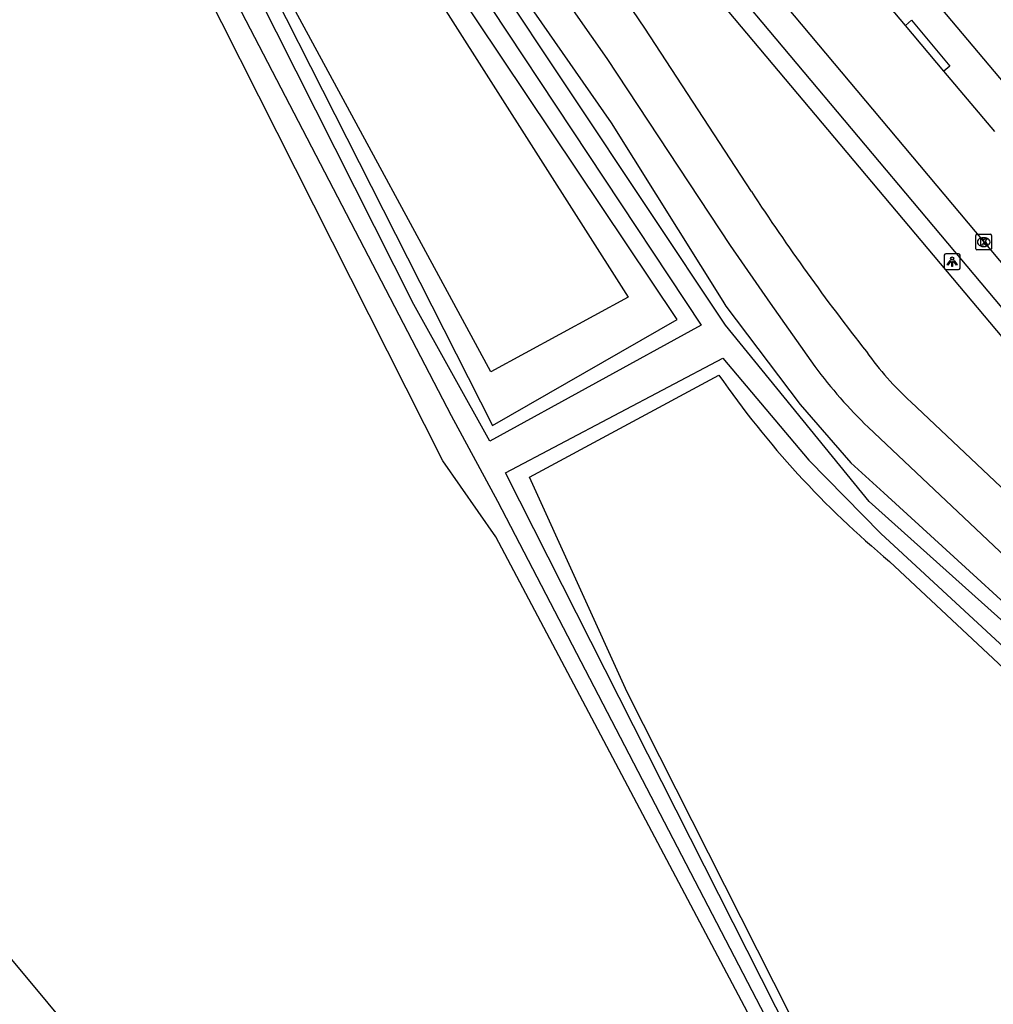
# Model space of a CAD drawing. Extents: x 157321 to 158827, y 386650 to 388532.
# Drawn here: x 157689.4 to 157751, y 387304.9 to 387367.2 of the extents above; entities that cross this region are included whole.
import ezdxf

# ---------------------------------------------------------------- set-up
doc = ezdxf.new("R2010")
doc.units = 0
for name, color, linetype in [('IMGEO_Fietspad_gesloten', 7, 'Continuous'), ('IMGEO_Groenvoorziening', 7, 'Continuous'), ('IMGEO_Kolk', 7, 'Continuous'), ('IMGEO_Lichtpunt', 7, 'Continuous'), ('IMGEO_Loofbos', 7, 'Continuous'), ('IMGEO_Rijbaan_lokaal_open', 7, 'Continuous'), ('IMGEO_Voetpad_open', 7, 'Continuous'), ('IMGEO_Waterloop', 7, 'Continuous')]:
    doc.layers.add(name, color=color, linetype=linetype)

msp = doc.modelspace()

# ---------------------------------------------------------------- linework, layer by layer
at = {"layer": 'IMGEO_Fietspad_gesloten'}
for points in [[(157693.639, 387396.11), (157693.903, 387396.097), (157694.577, 387396.062), (157695.507, 387395.931), (157696.421, 387395.718), (157697.313, 387395.423), (157698.175, 387395.05), (157704.741, 387391.661), (157704.869, 387391.595), (157709.323, 387388.878), (157711.819, 387385.78), (157726.593, 387364.724), (157734.388, 387352.887), (157736.923, 387349.234), (157739.741, 387345.22)], [(157735.741, 387356.293), (157728.994, 387366.641), (157715.303, 387386.813)], [(157761.365, 387328.296), (157745.827, 387342.982)], [(157743.124, 387341.381), (157763.197, 387322.412)]]:
    msp.add_lwpolyline(points, dxfattribs=at)
for centre, radius, start, end in [((157850.27, 387430.879), 136.675, 213.07367, 218.30192), ((157758.677, 387357.166), 19.139, 215.07739, 227.82466), ((157766.148, 387365.08), 33.042, 216.94626, 225.82798)]:
    msp.add_arc(centre, radius, start, end, dxfattribs=at)
at = {"layer": 'IMGEO_Groenvoorziening'}
for points in [[(157748.954, 387278.898), (157719.562, 387334.448), (157716.214, 387339.264), (157690.589, 387390.068), (157677.072, 387388.926)], [(157705.057, 387384.889), (157702.633, 387386.208), (157699.611, 387387.853), (157694.783, 387389.983), (157719.353, 387341.493), (157731.027, 387348.205), (157716.755, 387369.553)], [(157706.622, 387368.214), (157713.547, 387372.225), (157727.937, 387349.609), (157719.257, 387344.89), (157706.622, 387368.214)], [(157719.356, 387371.451), (157726.852, 387360.649), (157733.924, 387349.363), (157734.121, 387349.049), (157738.812, 387342.81), (157742.015, 387339.138), (157744.11, 387337.222), (157757.159, 387325.286)], [(157750.553, 387279.721), (157727.879, 387324.615), (157721.687, 387338.228), (157733.677, 387344.681)], [(157744.479, 387332.888), (157754.967, 387323.052)]]:
    msp.add_lwpolyline(points, dxfattribs=at)
msp.add_arc((157782.219, 387378.301), 59.048, 214.70578, 230.27154, dxfattribs=at)
at = {"layer": 'IMGEO_Kolk'}
for p, q in [((157750.005, 387353.597), (157750.857, 387353.597)), ((157749.93, 387352.671), (157749.93, 387353.523)), ((157750.418, 387353.377), (157750.443, 387353.377)), ((157750.931, 387353.523), (157750.931, 387352.671)), ((157750.857, 387352.597), (157750.005, 387352.597)), ((157750.441, 387352.817), (157750.416, 387352.817))]:
    msp.add_line(p, q, dxfattribs=at)
for points in [[(157750.005, 387353.597), (157750.857, 387353.597)], [(157749.93, 387352.671), (157749.93, 387353.523)], [(157750.251, 387353.297), (157750.374, 387353.297), (157750.374, 387353.146), (157750.504, 387353.297), (157750.668, 387353.297), (157750.522, 387353.146), (157750.675, 387352.897), (157750.523, 387352.897), (157750.438, 387353.061), (157750.374, 387352.994), (157750.374, 387352.897), (157750.251, 387352.897), (157750.251, 387353.297)], [(157750.931, 387353.523), (157750.931, 387352.671)], [(157750.857, 387352.597), (157750.005, 387352.597)]]:
    msp.add_lwpolyline(points, dxfattribs=at)
for centre, start, end in [((157750.007, 387353.521), 91.55205, 178.44795), ((157750.007, 387353.521), 91.55205, 178.44795), ((157750.855, 387353.521), 1.55205, 88.44795), ((157750.855, 387353.521), 1.55205, 88.44795), ((157750.007, 387352.673), 181.55205, 268.44795), ((157750.007, 387352.673), 181.55205, 268.44795), ((157750.855, 387352.673), 271.55205, 358.44795), ((157750.855, 387352.673), 271.55205, 358.44795)]:
    msp.add_arc(centre, 0.0765, start, end, dxfattribs=at)
for centre, major_axis, ratio, start_param, end_param in [((157750.417, 387353.097), (-0.387, 0.002), 0.722429, 4.712389, 7.853982), ((157750.442, 387353.097), (-0.39, 0.002), 0.717154, 1.570796, 4.712389)]:
    msp.add_ellipse(centre, major_axis=major_axis, ratio=ratio, start_param=start_param, end_param=end_param, dxfattribs=at)
at = {"layer": 'IMGEO_Lichtpunt'}
for p, q in [((157748.837, 387352.356), (157748.029, 387352.356)), ((157748.837, 387352.356), (157748.029, 387352.356)), ((157747.935, 387352.261), (157747.935, 387351.454)), ((157747.935, 387352.261), (157747.935, 387351.454)), ((157748.931, 387351.454), (157748.931, 387352.261)), ((157748.931, 387351.454), (157748.931, 387352.261)), ((157748.029, 387351.36), (157748.837, 387351.36)), ((157748.029, 387351.36), (157748.837, 387351.36))]:
    msp.add_line(p, q, dxfattribs=at)
for points in [[(157748.309, 387351.925), (157748.348, 387351.897), (157748.16, 387351.635), (157748.122, 387351.662), (157748.309, 387351.925)], [(157748.411, 387351.877), (157748.458, 387351.877), (157748.458, 387351.555), (157748.411, 387351.555), (157748.411, 387351.877)], [(157748.521, 387351.897), (157748.559, 387351.924), (157748.746, 387351.662), (157748.707, 387351.634), (157748.521, 387351.897)]]:
    msp.add_lwpolyline(points, dxfattribs=at)
msp.add_circle((157748.434, 387352.059), 0.0994, dxfattribs=at)
for centre, start, end in [((157748.029, 387352.261), 90, 180), ((157748.029, 387352.261), 90, 180), ((157748.837, 387352.261), 0, 90), ((157748.837, 387352.261), 0, 90), ((157748.029, 387351.454), 180, 270), ((157748.029, 387351.454), 180, 270), ((157748.837, 387351.454), 270, 0), ((157748.837, 387351.454), 270, 360)]:
    msp.add_arc(centre, 0.0946, start, end, dxfattribs=at)
at = {"layer": 'IMGEO_Loofbos'}
msp.add_lwpolyline([(157637.948, 387370.58), (157646.24, 387360.284), (157662.911, 387340.585), (157680.538, 387317.749), (157736.739, 387250.227)], dxfattribs=at)
at = {"layer": 'IMGEO_Rijbaan_lokaal_open'}
for points in [[(157715.974, 387394.208), (157762.889, 387338.291)], [(157745.484, 387366.812), (157741.669, 387371.361)], [(157747.911, 387363.919), (157745.484, 387366.812)], [(157751.143, 387360.104), (157747.911, 387363.919)]]:
    msp.add_lwpolyline(points, dxfattribs=at)
at = {"layer": 'IMGEO_Voetpad_open'}
for points in [[(157718.465, 387402.672), (157769.321, 387342.243)], [(157708.688, 387398.154), (157758.699, 387338.613)], [(157759.803, 387339.178), (157716.57, 387390.664)], [(157745.484, 387366.812), (157745.867, 387367.133), (157748.294, 387364.24), (157747.911, 387363.919)]]:
    msp.add_lwpolyline(points, dxfattribs=at)
at = {"layer": 'IMGEO_Waterloop'}
for points in [[(157691.041, 387391.611), (157716.743, 387342.119), (157719.678, 387336.712), (157749.338, 387279.593), (157749.879, 387279.786), (157720.18, 387338.489), (157733.929, 387345.749), (157739.374, 387339.3), (157743.931, 387334.665), (157755.903, 387323.581), (157765.095, 387314.39), (157780.388, 387295.543), (157781.277, 387296.2), (157773.437, 387306.048), (157767.142, 387313.965), (157760.422, 387321.264), (157755.17, 387325.937), (157743.178, 387336.674), (157734.102, 387347.835), (157719.35, 387370.003)], [(157718.268, 387369.462), (157732.558, 387347.835), (157719.176, 387340.497), (157714.387, 387349.148), (157693.262, 387391.031)]]:
    msp.add_lwpolyline(points, dxfattribs=at)

doc.saveas('drawing.dxf')
